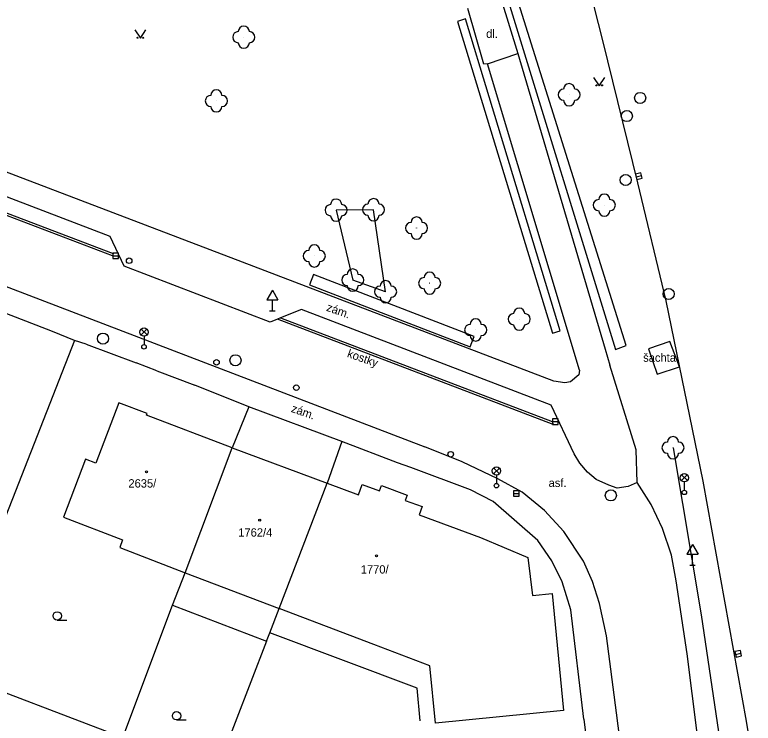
# Model space of a CAD drawing. Extents: x -737812 to -729375, y -1123000 to -1115500.
# Drawn here: x -735708.3 to -735641.7, y -1119088.5 to -1119024.7 of the extents above; entities that cross this region are included whole.
import ezdxf

# ---------------------------------------------------------------- set-up
doc = ezdxf.new("R2010")
doc.units = 0
for name, color, linetype in [('Doplněk polohopisu', 7, 'Continuous'), ('Doplňkové značky', 7, 'Continuous'), ('Hranice - ploty_ zdi', 7, 'Continuous'), ('Hranice parcel a úz_ celk', 7, 'Continuous'), ('Komunikace', 7, 'Continuous'), ('Pomocné popisy', 7, 'Continuous'), ('Povr_ zn_ inž_ sítí - el_', 7, 'Continuous'), ('Povr_ zn_ inž_ sítí - kan_', 7, 'Continuous'), ('Povr_ zn_ inž_ sítí - vod_', 7, 'Continuous'), ('Stavební objekty', 7, 'Continuous'), ('Zeleň', 7, 'Continuous'), ('Značky druhů budov', 7, 'Continuous'), ('Značky druhů pozemků', 7, 'Continuous'), ('Čísla popisná', 7, 'Continuous')]:
    doc.layers.add(name, color=color, linetype=linetype)

msp = doc.modelspace()

# ---------------------------------------------------------------- linework, layer by layer
at = {"layer": 'Doplněk polohopisu'}
for p, q in [((-735664.46, -1119023.27), (-735662.96, -1119028.17)), ((-735666.01, -1119029.14), (-735667.46, -1119024.12)), ((-735665.69, -1119029.09), (-735662.96, -1119028.17)), ((-735665.69, -1119029.09), (-735666.01, -1119029.14)), ((-735657.39, -1119056.69), (-735665.69, -1119029.09)), ((-735649.26, -1119054.12), (-735651.17, -1119054.76)), ((-735648.38, -1119056.39), (-735649.26, -1119054.12)), ((-735651.17, -1119054.76), (-735650.39, -1119057.06)), ((-735650.39, -1119057.06), (-735648.38, -1119056.39))]:
    msp.add_line(p, q, dxfattribs=at)
for points in [[(-735657.39, -1119056.69), (-735657.45, -1119057.12), (-735658.22, -1119057.76), (-735658.73, -1119057.85), (-735659.72, -1119057.69), (-735687.76, -1119046.98), (-735737.32, -1119028.09)], [(-735662.96, -1119028.17), (-735655.09, -1119054.79), (-735654.67, -1119056.25)], [(-735652.19, -1119066.83), (-735652.3, -1119063.87), (-735654.67, -1119056.25)]]:
    msp.add_lwpolyline(points, dxfattribs=at)
at = {"layer": 'Doplňkové značky'}
for p, q in [((-735685.07, -1119049.494), (-735685.57, -1119050.36)), ((-735685.07, -1119049.494), (-735684.57, -1119050.36)), ((-735685.57, -1119050.36), (-735684.57, -1119050.36)), ((-735685.07, -1119051.36), (-735685.07, -1119050.36)), ((-735685.32, -1119051.36), (-735684.82, -1119051.36)), ((-735647.21, -1119072.404), (-735647.71, -1119073.27)), ((-735647.21, -1119072.404), (-735646.71, -1119073.27)), ((-735647.71, -1119073.27), (-735646.71, -1119073.27)), ((-735647.21, -1119074.27), (-735647.21, -1119073.27)), ((-735647.46, -1119074.27), (-735646.96, -1119074.27))]:
    msp.add_line(p, q, dxfattribs=at)
for radius in [0.25, 0.0005]:
    msp.add_circle((-735697.981, -1119046.84), radius, dxfattribs=at)
at = {"layer": 'Hranice - ploty_ zdi'}
for p, q in [((-735666.83, -1119013.64), (-735654.16, -1119054.83)), ((-735653.2, -1119054.48), (-735665.89, -1119014.01)), ((-735667.66, -1119025.05), (-735668.4, -1119025.29)), ((-735668.4, -1119025.29), (-735659.83, -1119053.35)), ((-735659.13, -1119053.16), (-735667.66, -1119025.05)), ((-735681.36, -1119048.09), (-735681.72, -1119049.02)), ((-735666.9, -1119053.66), (-735681.36, -1119048.09)), ((-735681.72, -1119049.02), (-735667.26, -1119054.59)), ((-735704.89, -1119053.21), (-735708.21, -1119051.93)), ((-735659.83, -1119053.35), (-735659.13, -1119053.16)), ((-735667.26, -1119054.59), (-735666.9, -1119053.66)), ((-735701.87, -1119054.36), (-735697.35, -1119056.03)), ((-735654.16, -1119054.83), (-735653.2, -1119054.48)), ((-735695.5, -1119056.76), (-735697.35, -1119056.03)), ((-735695.5, -1119056.76), (-735692.07, -1119058.06)), ((-735657.01, -1119088.13), (-735656.6, -1119091.34))]:
    msp.add_line(p, q, dxfattribs=at)
for points in [[(-735708.21, -1119051.93), (-735716.09, -1119048.92), (-735718.57, -1119047.97)], [(-735701.87, -1119054.36), (-735702.91, -1119054.01), (-735704.89, -1119053.21)], [(-735657.01, -1119088.13), (-735658.18, -1119078.3), (-735658.97, -1119075.75), (-735659.9, -1119073.86), (-735661.16, -1119072.03), (-735665.18, -1119068.52), (-735667.22, -1119067.49), (-735672.61, -1119065.45), (-735673.79, -1119065.03), (-735678.81, -1119063.11), (-735687.2, -1119060.01), (-735692.07, -1119058.06)]]:
    msp.add_lwpolyline(points, dxfattribs=at)
at = {"layer": 'Hranice parcel a úz_ celk'}
for p, q in [((-735685.3, -1119080.37), (-735684.45, -1119078.18)), ((-735685.59, -1119081.12), (-735685.3, -1119080.37))]:
    msp.add_line(p, q, dxfattribs=at)
for points in [[(-735702.91, -1119054.01), (-735709.36, -1119070.51), (-735714.47, -1119083.71), (-735729.22, -1119078.07), (-735724.77, -1119065.98)], [(-735687.2, -1119060.01), (-735688.69, -1119063.68)], [(-735678.81, -1119063.11), (-735680.15, -1119066.87)], [(-735714.47, -1119083.71), (-735698.56, -1119089.78), (-735694.08, -1119077.87), (-735692.92, -1119074.95)], [(-735694.08, -1119077.87), (-735685.59, -1119081.12)], [(-735671.75, -1119088.28), (-735672.03, -1119085.34), (-735685.3, -1119080.37)], [(-735685.59, -1119081.12), (-735691.26, -1119095.77), (-735701.33, -1119097.05), (-735698.56, -1119089.78)]]:
    msp.add_lwpolyline(points, dxfattribs=at)
at = {"layer": 'Komunikace'}
for points in [[(-735664.94, -1118992.1), (-735664.04, -1118994.71), (-735663.15, -1118997.47), (-735659.74, -1119009.64), (-735655.31, -1119027), (-735652.16, -1119039.82), (-735649.62, -1119050.45), (-735646.28, -1119066.71), (-735642.38, -1119088.3), (-735640.06, -1119102.33)], [(-735652.19, -1119066.83), (-735653.02, -1119067.19), (-735653.99, -1119067.34), (-735654.76, -1119067.06), (-735655.88, -1119066.53), (-735656.68, -1119065.87), (-735657.37, -1119065.07), (-735657.87, -1119064.23), (-735659.95, -1119059.84), (-735682.45, -1119051.24), (-735684.35, -1119051.98), (-735684.61, -1119052.09), (-735685.28, -1119052.36), (-735698.42, -1119047.33), (-735699.69, -1119044.67), (-735725.91, -1119034.63), (-735727.63, -1119035.47), (-735727.91, -1119035.59)], [(-735727.63, -1119035.47), (-735699.43, -1119046.2), (-735699.48, -1119046.4), (-735727.91, -1119035.59)], [(-735741.6, -1119036.78), (-735720.16, -1119044.92), (-735671.34, -1119063.59)], [(-735684.35, -1119051.98), (-735659.87, -1119061.32), (-735659.76, -1119061.58), (-735684.61, -1119052.09)], [(-735646.51, -1119149.53), (-735646.62, -1119147.87), (-735648.19, -1119135.16), (-735649.06, -1119128.23), (-735650.97, -1119112.36), (-735651.45, -1119108.36), (-735653.43, -1119092.49), (-735654.06, -1119087.56), (-735654.96, -1119080.63), (-735655.58, -1119077.71), (-735656.22, -1119075.74), (-735657.04, -1119073.89), (-735658.8, -1119071.22), (-735660.55, -1119069.35), (-735662.57, -1119067.7), (-735664.76, -1119066.47), (-735667.97, -1119064.95), (-735671.34, -1119063.59)], [(-735642.22, -1119160.27), (-735641.37, -1119155.35), (-735641.01, -1119154.6), (-735640.42, -1119154.05), (-735639.42, -1119153.8), (-735639.49, -1119148.63), (-735639.69, -1119146.66), (-735642.17, -1119126.63), (-735645.45, -1119100.1), (-735647.7, -1119082.26), (-735648.69, -1119075.66), (-735649.12, -1119073.35), (-735649.93, -1119070.97), (-735650.95, -1119068.79), (-735652.19, -1119066.83)]]:
    msp.add_lwpolyline(points, dxfattribs=at)
at = {"layer": 'Povr_ zn_ inž_ sítí - el_'}
for p, q in [((-735696.904, -1119053.528), (-735696.376, -1119053)), ((-735696.368, -1119053.525), (-735696.896, -1119052.996)), ((-735696.64, -1119053.64), (-735696.64, -1119054.39)), ((-735665.144, -1119066.038), (-735664.616, -1119065.51)), ((-735664.608, -1119066.035), (-735665.136, -1119065.506)), ((-735664.88, -1119066.15), (-735664.88, -1119066.9)), ((-735648.214, -1119066.648), (-735647.686, -1119066.12)), ((-735647.678, -1119066.645), (-735648.206, -1119066.116)), ((-735647.95, -1119066.76), (-735647.95, -1119067.51))]:
    msp.add_line(p, q, dxfattribs=at)
for centre, radius in [((-735696.64, -1119053.265), 0.375), ((-735696.64, -1119054.59), 0.2), ((-735664.88, -1119065.775), 0.375), ((-735647.95, -1119066.385), 0.375), ((-735664.88, -1119067.1), 0.2), ((-735647.95, -1119067.71), 0.2)]:
    msp.add_circle(centre, radius, dxfattribs=at)
at = {"layer": 'Povr_ zn_ inž_ sítí - kan_'}
for p, q in [((-735652.282, -1119039.292), (-735651.798, -1119039.168)), ((-735699.44, -1119046.4), (-735698.94, -1119046.4)), ((-735659.83, -1119061.33), (-735659.33, -1119061.33)), ((-735663.33, -1119067.81), (-735662.83, -1119067.81)), ((-735643.334, -1119082.295), (-735642.846, -1119082.185))]:
    msp.add_line(p, q, dxfattribs=at)
for points in [[(-735652.219, -1119039.535), (-735651.735, -1119039.411), (-735651.86, -1119038.925), (-735652.345, -1119039.05)], [(-735699.44, -1119046.651), (-735698.939, -1119046.651), (-735698.939, -1119046.149), (-735699.44, -1119046.149)], [(-735659.83, -1119061.581), (-735659.329, -1119061.581), (-735659.329, -1119061.079), (-735659.83, -1119061.079)], [(-735663.33, -1119068.061), (-735662.83, -1119068.061), (-735662.83, -1119067.56), (-735663.33, -1119067.56)], [(-735643.279, -1119082.54), (-735642.791, -1119082.43), (-735642.901, -1119081.941), (-735643.389, -1119082.051)]]:
    msp.add_lwpolyline(points, close=True, dxfattribs=at)
for centre in [(-735651.93, -1119032.17), (-735653.13, -1119033.81), (-735653.24, -1119039.56), (-735649.36, -1119049.83), (-735700.34, -1119053.85), (-735688.4, -1119055.8), (-735654.57, -1119067.98)]:
    msp.add_circle(centre, 0.5, dxfattribs=at)
at = {"layer": 'Povr_ zn_ inž_ sítí - vod_'}
for centre in [(-735690.11, -1119055.99), (-735682.92, -1119058.27), (-735669, -1119064.27)]:
    msp.add_circle(centre, 0.25, dxfattribs=at)
at = {"layer": 'Stavební objekty'}
for points in [[(-735688.69, -1119063.68), (-735696.43, -1119060.74), (-735696.37, -1119060.6), (-735698.9, -1119059.63), (-735700.97, -1119065.08), (-735701.92, -1119064.72), (-735703.91, -1119069.95), (-735698.57, -1119071.99), (-735698.83, -1119072.66), (-735692.92, -1119074.95)], [(-735692.92, -1119074.95), (-735688.69, -1119063.68), (-735680.15, -1119066.87)], [(-735692.92, -1119074.95), (-735684.45, -1119078.18), (-735680.15, -1119066.87)], [(-735680.15, -1119066.87), (-735677.31, -1119067.92), (-735676.97, -1119067.01), (-735675.42, -1119067.58), (-735675.24, -1119067.1), (-735672.92, -1119067.96), (-735673.1, -1119068.43), (-735671.59, -1119068.99), (-735671.86, -1119069.74), (-735666.33, -1119071.78), (-735662.06, -1119073.56), (-735661.64, -1119076.99), (-735659.85, -1119076.82), (-735658.85, -1119087.36), (-735670.38, -1119088.48), (-735670.89, -1119083.33), (-735675.94, -1119081.41), (-735684.45, -1119078.18)]]:
    msp.add_lwpolyline(points, dxfattribs=at)
at = {"layer": 'Zeleň'}
for p, q in [((-735675.96, -1119042.24), (-735679.33, -1119042.28)), ((-735674.87, -1119049.63), (-735675.96, -1119042.24)), ((-735679.33, -1119042.28), (-735677.83, -1119048.58)), ((-735674.87, -1119049.63), (-735677.83, -1119048.58)), ((-735648.97, -1119063.68), (-735646.44, -1119078.74)), ((-735646.44, -1119078.74), (-735641.52, -1119111.98))]:
    msp.add_line(p, q, dxfattribs=at)
for centre in [(-735687.65, -1119026.7), (-735658.33, -1119031.88), (-735690.12, -1119032.44), (-735675.96, -1119042.24), (-735655.16, -1119041.83), (-735679.33, -1119042.28), (-735672.08, -1119043.89), (-735681.3, -1119046.41), (-735677.83, -1119048.58), (-735670.9, -1119048.86), (-735674.87, -1119049.63), (-735662.83, -1119052.1), (-735666.75, -1119053.07), (-735648.97, -1119063.68)]:
    msp.add_circle(centre, 0.0005, dxfattribs=at)
for centre, start, end in [((-735688.15, -1119026.7), 89.99999, 269.99999), ((-735687.65, -1119026.2), 0, 179.99999), ((-735687.15, -1119026.7), 270, 89.99999), ((-735687.65, -1119027.2), 179.99999, 359.99999), ((-735658.33, -1119031.38), 0, 179.99999), ((-735690.12, -1119031.94), 0, 179.99999), ((-735658.83, -1119031.88), 89.99999, 269.99999), ((-735657.83, -1119031.88), 270, 89.99999), ((-735690.62, -1119032.44), 89.99999, 269.99999), ((-735689.62, -1119032.44), 270, 89.99999), ((-735658.33, -1119032.38), 179.99999, 359.99999), ((-735690.12, -1119032.94), 179.99999, 359.99999), ((-735655.16, -1119041.33), 0, 179.99999), ((-735679.33, -1119041.78), 0, 179.99999), ((-735675.96, -1119041.74), 0, 179.99999), ((-735655.66, -1119041.83), 89.99999, 269.99999), ((-735654.66, -1119041.83), 270, 89.99999), ((-735679.83, -1119042.28), 89.99999, 269.99999), ((-735678.83, -1119042.28), 270, 89.99999), ((-735676.46, -1119042.24), 89.99999, 269.99999), ((-735675.46, -1119042.24), 270, 89.99999), ((-735679.33, -1119042.78), 179.99999, 359.99999), ((-735675.96, -1119042.74), 179.99999, 359.99999), ((-735672.08, -1119043.39), 0, 179.99999), ((-735655.16, -1119042.33), 179.99999, 359.99999), ((-735672.58, -1119043.89), 89.99999, 269.99999), ((-735671.58, -1119043.89), 270, 89.99999), ((-735672.08, -1119044.39), 179.99999, 359.99999), ((-735681.3, -1119045.91), 0, 179.99999), ((-735681.8, -1119046.41), 89.99999, 269.99999), ((-735680.8, -1119046.41), 270, 89.99999), ((-735681.3, -1119046.91), 179.99999, 359.99999), ((-735678.33, -1119048.58), 89.99999, 269.99999), ((-735677.83, -1119048.08), 0, 179.99999), ((-735677.33, -1119048.58), 270, 89.99999), ((-735670.9, -1119048.36), 0, 179.99999), ((-735674.87, -1119049.13), 0, 179.99999), ((-735671.4, -1119048.86), 89.99999, 269.99999), ((-735670.4, -1119048.86), 270, 89.99999), ((-735677.83, -1119049.08), 179.99999, 359.99999), ((-735675.37, -1119049.63), 89.99999, 269.99999), ((-735674.37, -1119049.63), 270, 89.99999), ((-735670.9, -1119049.36), 179.99999, 359.99999), ((-735674.87, -1119050.13), 179.99999, 359.99999), ((-735662.83, -1119051.6), 0, 179.99999), ((-735666.75, -1119052.57), 0, 179.99999), ((-735663.33, -1119052.1), 89.99999, 269.99999), ((-735662.33, -1119052.1), 270, 89.99999), ((-735667.25, -1119053.07), 89.99999, 269.99999), ((-735666.25, -1119053.07), 270, 89.99999), ((-735662.83, -1119052.6), 179.99999, 359.99999), ((-735666.75, -1119053.57), 179.99999, 359.99999), ((-735648.97, -1119063.18), 0, 179.99999), ((-735649.47, -1119063.68), 89.99999, 269.99999), ((-735648.47, -1119063.68), 270, 89.99999), ((-735648.97, -1119064.18), 179.99999, 359.99999)]:
    msp.add_arc(centre, 0.5, start, end, dxfattribs=at)
at = {"layer": 'Značky druhů budov'}
for centre in [(-735696.41, -1119065.85), (-735686.219, -1119070.22), (-735675.68, -1119073.42)]:
    msp.add_circle(centre, 0.0875, dxfattribs=at)
at = {"layer": 'Značky druhů pozemků'}
for p, q in [((-735704.46, -1119079.205), (-735703.585, -1119079.205)), ((-735693.71, -1119088.205), (-735692.835, -1119088.205))]:
    msp.add_line(p, q, dxfattribs=at)
for points in [[(-735697.47, -1119026.05), (-735696.97, -1119026.8), (-735696.47, -1119026.05)], [(-735656.12, -1119030.34), (-735655.62, -1119031.09), (-735655.12, -1119030.34)]]:
    msp.add_lwpolyline(points, dxfattribs=at)
for centre, radius in [((-735697.22, -1119026.75), 0.05), ((-735696.72, -1119026.75), 0.05), ((-735655.87, -1119031.04), 0.05), ((-735655.37, -1119031.04), 0.05), ((-735704.46, -1119078.831), 0.375), ((-735693.71, -1119087.829), 0.375)]:
    msp.add_circle(centre, radius, dxfattribs=at)

# ---------------------------------------------------------------- texts
at = {"layer": 'Pomocné popisy'}
for s, p in [('dl.', (-735665.81, -1119026.76)), ('šachta', (-735651.66, -1119055.94)), ('asf.', (-735660.18, -1119067.22))]:
    msp.add_text(s, height=0.75, dxfattribs=at).set_placement(p)
for s, p in [('zám.', (-735680.27, -1119051.33)), ('kostky', (-735678.39, -1119055.49)), ('zám.', (-735683.44, -1119060.44))]:
    msp.add_text(s, height=0.75, rotation=340.69954, dxfattribs=at).set_placement(p)
at = {"layer": 'Čísla popisná'}
for s, p in [('2635/', (-735698.05, -1119067.27)), ('1762/4', (-735688.15, -1119071.69)), ('1770/', (-735677.11, -1119075.02))]:
    msp.add_text(s, height=0.75, dxfattribs=at).set_placement(p)

doc.saveas('drawing.dxf')
